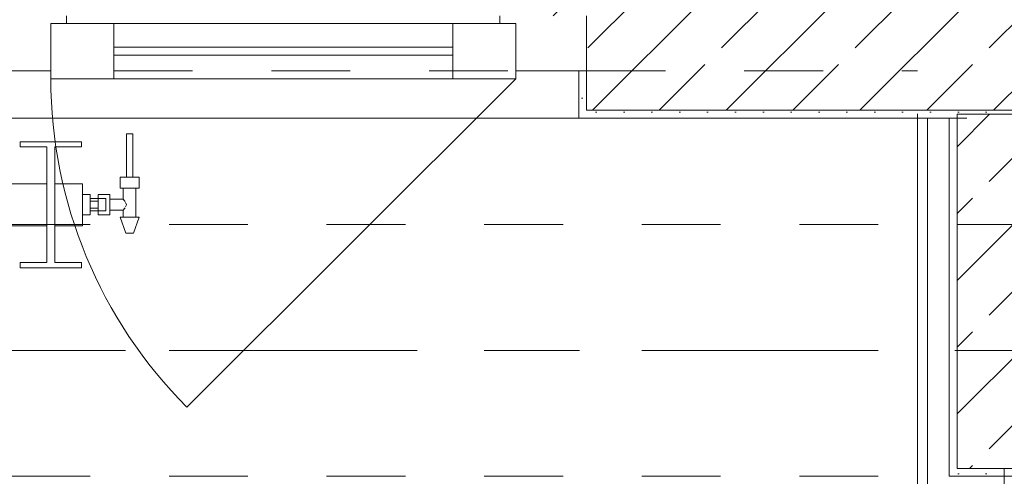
# Model space of a CAD drawing. Header units: metres. Extents: x -4 to 100, y -11 to 17.
# Tile 547 of 656: x 45.99 to 47.24, y 12.99 to 13.57. Entities that reach past the tile are written whole.
import ezdxf

# ---------------------------------------------------------------- set-up
doc = ezdxf.new("R2010")
doc.units = ezdxf.units.M
doc.header["$MEASUREMENT"] = 0
for name, pattern in [('Achse', [0.2, 0.1, -0.05, 0, -0.05]), ('Strichlinie doppelt', [0.546806, 0.264583, -0.105833, 0.070556, -0.105833]), ('Strichlinie eng', [0.115, 0.075, -0.04]), ('Untersicht', [0.1, 0.075, -0.025]), ('Wipeout_Contour', [1, 0, -1])]:
    doc.linetypes.add(name, pattern=pattern)
for name, color, linetype in [('152 - Bemaßung_ Beschriftung.Ausbau', 7, 'Continuous'), ('451 - Universal.Achsen Raster', 7, 'Continuous'), ('604 - Struktur.Wand Aussen', 7, 'Continuous'), ('605 - Struktur.Wand Innen', 7, 'Continuous'), ('607 - Struktur.Stütze', 7, 'Continuous'), ('608 - Struktur.Träger', 7, 'Continuous'), ('650 - Abdeckung.Fußboden Aufbau', 7, 'Continuous'), ('801 - HKLSE.Heizung_ Klima_ Lüftung', 7, 'Continuous'), ('Neubau_606 - Struktur.Wand Innen Ausbau', 7, 'Continuous'), ('Neubau_653 - Abdeckung.TB Verkofferung', 7, 'Continuous')]:
    doc.layers.add(name, color=color, linetype=linetype)
doc.styles.add('ERSTELLTER_STIL_2', font='txt')
doc.dimstyles.new('ERSTELLTER_STIL__5', dxfattribs={"dimtxt": 0.1, "dimasz": 0.0532, "dimexe": 0.18, "dimexo": 0.0625, "dimgap": 0, "dimtad": 1, "dimtih": 1, "dimtoh": 1, "dimzin": 0, "dimdsep": 46, "dimtxsty": 'ERSTELLTER_STIL_2', "dimblk": 'ARROWHEAD_2', "dimblk1": 'ARROWHEAD_2', "dimblk2": 'ARROWHEAD_2', "dimcen": 0.09, "dimse1": 1, "dimse2": 1, "dimclrd": 7, "dimclre": 7, "dimclrt": 7, "dimazin": 0, "dimtfac": 1, "dimtdec": 4, "dimtmove": 0, "dimatfit": 3, "dimfxl": 1, "dimtolj": 1, "dimtzin": 0, "dimarcsym": 0})
pattern_1 = [(45, (0, 0), (-0.0848528, 0.0848528), []), (45, (-0.04243, 0.04243), (-0.0848528, 0.0848528), [0.09, -0.03])]
pattern_2 = [(45, (0, 0), (-0.01767767, 0.01767767), [0, -0.025])]

# ---------------------------------------------------------------- blocks, each defined once
blk = doc.blocks.new('*D340')
at = {"layer": '152 - Bemaßung_ Beschriftung.Ausbau', "color": 7, "linetype": 'Continuous', "lineweight": 5}
for p, q in [((40.21, 15.3025), (40.21, 15.4075)), ((40.2302, 15.39), (40.1898, 15.32)), ((47.2602, 15.39), (47.2198, 15.32)), ((40.05, 15.355), (40.21, 15.355)), ((40.21, 15.355), (47.24, 15.355))]:
    blk.add_line(p, q, dxfattribs=at)
at = {"layer": '152 - Bemaßung_ Beschriftung.Ausbau', "color": 7, "lineweight": 5, "char_height": 0.1, "attachment_point": 7, "style": 'ERSTELLTER_STIL_2'}
for s, insert in [('\\A1;{\\pql;\\fArial|b0|i0|c0|p38;7,03}', (43.5161, 15.375)), ('\\A1;{\\pql;\\fArial|b0|i0|c0|p38;17}', (47.068, 15.375))]:
    blk.add_mtext(s, dxfattribs=dict(at, insert=insert))
blk = doc.blocks.new('ARROWHEAD_2')
at = {"color": 0, "linetype": 'Continuous', "lineweight": 0}
for p, q in [((-0.378, -0.655), (0.378, 0.655)), ((0, 0), (-1, 0))]:
    blk.add_line(p, q, dxfattribs=at)
blk = doc.blocks.new('*D341')
at = {"layer": '152 - Bemaßung_ Beschriftung.Ausbau', "color": 7, "linetype": 'Continuous', "lineweight": 5}
for p, q in [((47.24, 15.3025), (47.24, 15.4075)), ((47.2602, 15.39), (47.2198, 15.32)), ((47.4302, 15.39), (47.3898, 15.32)), ((40.21, 15.355), (47.24, 15.355)), ((47.24, 15.355), (47.41, 15.355))]:
    blk.add_line(p, q, dxfattribs=at)
blk = doc.blocks.new('*D342')
at = {"layer": '152 - Bemaßung_ Beschriftung.Ausbau', "color": 7, "linetype": 'Continuous', "lineweight": 5}
for p, q in [((47.41, 15.3025), (47.41, 15.4075)), ((47.4302, 15.39), (47.3898, 15.32)), ((50.8602, 15.39), (50.8198, 15.32)), ((47.24, 15.355), (47.41, 15.355)), ((47.41, 15.355), (50.84, 15.355))]:
    blk.add_line(p, q, dxfattribs=at)
at = {"layer": '152 - Bemaßung_ Beschriftung.Ausbau', "color": 7, "lineweight": 5, "char_height": 0.1, "attachment_point": 7, "style": 'ERSTELLTER_STIL_2'}
for s, insert in [('\\A1;{\\pql;\\fArial|b0|i0|c0|p38;3,43}', (48.9161, 15.375)), ('\\A1;{\\pql;\\fArial|b0|i0|c0|p38;17}', (50.668, 15.375))]:
    blk.add_mtext(s, dxfattribs=dict(at, insert=insert))
blk = doc.blocks.new('*D379')
at = {"layer": '152 - Bemaßung_ Beschriftung.Ausbau', "color": 7, "linetype": 'Continuous', "lineweight": 5}
for p, q in [((43.88, 15.8025), (43.88, 15.9075)), ((43.9002, 15.89), (43.8598, 15.82)), ((47.2002, 15.89), (47.1598, 15.82)), ((43.58, 15.855), (43.88, 15.855)), ((43.88, 15.855), (47.18, 15.855))]:
    blk.add_line(p, q, dxfattribs=at)
at = {"layer": '152 - Bemaßung_ Beschriftung.Ausbau', "color": 7, "lineweight": 5, "insert": (45.397, 15.875), "char_height": 0.1, "attachment_point": 7, "style": 'ERSTELLTER_STIL_2'}
blk.add_mtext('\\A1;{\\pql;\\fArial|b0|i0|c0|p38;3,30}', dxfattribs=at)
blk = doc.blocks.new('*D380')
at = {"layer": '152 - Bemaßung_ Beschriftung.Ausbau', "color": 7, "linetype": 'Continuous', "lineweight": 5}
for p, q in [((47.18, 15.8025), (47.18, 15.9075)), ((47.2002, 15.89), (47.1598, 15.82)), ((47.5002, 15.89), (47.4598, 15.82)), ((43.88, 15.855), (47.18, 15.855)), ((47.18, 15.855), (47.48, 15.855))]:
    blk.add_line(p, q, dxfattribs=at)
at = {"layer": '152 - Bemaßung_ Beschriftung.Ausbau', "color": 7, "lineweight": 5, "insert": (47.2541, 15.875), "char_height": 0.1, "attachment_point": 7, "style": 'ERSTELLTER_STIL_2'}
blk.add_mtext('\\A1;{\\pql;\\fArial|b0|i0|c0|p38;30}', dxfattribs=at)
blk = doc.blocks.new('*D381')
at = {"layer": '152 - Bemaßung_ Beschriftung.Ausbau', "color": 7, "linetype": 'Continuous', "lineweight": 5}
for p, q in [((47.48, 15.8025), (47.48, 15.9075)), ((47.5002, 15.89), (47.4598, 15.82)), ((50.8002, 15.89), (50.7598, 15.82)), ((47.18, 15.855), (47.48, 15.855)), ((47.48, 15.855), (50.78, 15.855))]:
    blk.add_line(p, q, dxfattribs=at)
at = {"layer": '152 - Bemaßung_ Beschriftung.Ausbau', "color": 7, "lineweight": 5, "insert": (48.997, 15.875), "char_height": 0.1, "attachment_point": 7, "style": 'ERSTELLTER_STIL_2'}
blk.add_mtext('\\A1;{\\pql;\\fArial|b0|i0|c0|p38;3,30}', dxfattribs=at)

msp = doc.modelspace()

# ---------------------------------------------------------------- hatches: boundary and pattern name
at = {"layer": '604 - Struktur.Wand Aussen', "linetype": 'Continuous', "lineweight": 0, "true_color": 0x000000}
h = msp.add_hatch(dxfattribs=at)
h.set_pattern_fill('Beton__Stahlbeton_0001', color=18, style=0, pattern_type=2)
h.set_pattern_definition(pattern_1)
h.paths.add_polyline_path([(46.65, 13.695), (46.65, 13.575), (46.71, 13.575), (46.71, 13.505), (46.71, 13.455), (47.914, 13.455), (47.914, 13.61), (47.924, 13.61), (47.954, 13.61), (47.954, 13.695)])
h = msp.add_hatch(dxfattribs=at)
h.set_pattern_fill('Gips_0001', color=18, style=0, pattern_type=2)
h.set_pattern_definition(pattern_2)
h.paths.add_polyline_path([(46.71, 13.445), (46.71, 13.505), (46.7, 13.505), (46.7, 13.445)])
h = msp.add_hatch(dxfattribs=at)
h.set_pattern_fill('Gips_0001', color=18, style=0, pattern_type=2)
h.set_pattern_definition(pattern_2)
h.paths.add_polyline_path([(46.71, 13.445), (47.17, 13.445), (47.17, 13.455), (46.71, 13.455)])
at = {"layer": '607 - Struktur.Stütze', "linetype": 'Continuous', "lineweight": 0, "true_color": 0x000000}
h = msp.add_hatch(dxfattribs=at)
h.set_pattern_fill('Gips_0001', color=18, style=0, pattern_type=2)
h.set_pattern_definition(pattern_2)
h.paths.add_polyline_path([(47.17, 13.445), (47.18, 13.445), (47.18, 13.45), (47.48, 13.45), (47.48, 13.445), (47.49, 13.445), (47.49, 13.455), (47.17, 13.455)])
h = msp.add_hatch(dxfattribs=at)
h.set_pattern_fill('Gips_0001', color=18, style=0, pattern_type=2)
h.set_pattern_definition(pattern_2)
h.paths.add_polyline_path([(47.17, 13.445), (47.17, 12.99), (47.24, 12.99), (47.24, 13), (47.18, 13), (47.18, 13.445)])
h = msp.add_hatch(dxfattribs=at)
h.set_pattern_fill('Beton__Stahlbeton_0001', color=18, style=0, pattern_type=2)
h.set_pattern_definition(pattern_1)
h.paths.add_polyline_path([(47.18, 13), (47.48, 13), (47.48, 13.45), (47.18, 13.45)])
at = {"layer": 'Neubau_606 - Struktur.Wand Innen Ausbau', "linetype": 'Continuous', "lineweight": 0, "true_color": 0x000000}
h = msp.add_hatch(dxfattribs=at)
h.set_pattern_fill('Gips_0001', color=18, style=0, pattern_type=2)
h.set_pattern_definition(pattern_2)
h.paths.add_polyline_path([(47.1425, 12.7025), (47.1425, 13.445), (47.13, 13.445), (47.13, 12.7025)])

# ---------------------------------------------------------------- linework, layer by layer
at = {"layer": '451 - Universal.Achsen Raster', "color": 160, "linetype": 'Strichlinie doppelt', "lineweight": 9, "true_color": 0x3232ff}
msp.add_line((64.935, 13.15), (-3.175, 13.15), dxfattribs=at)
at = {"layer": '604 - Struktur.Wand Aussen', "color": 7, "linetype": 'Continuous', "lineweight": 13}
for p, q in [((46.05, 13.575), (46.05, 13.565)), ((46.6, 13.565), (46.6, 13.575)), ((46.71, 13.575), (46.71, 13.505)), ((46.71, 13.575), (46.71, 13.505)), ((46.71, 13.575), (46.71, 13.505)), ((46.05, 13.565), (46.03, 13.565)), ((46.03, 13.565), (46.03, 13.505)), ((46.03, 13.495), (46.03, 13.565)), ((46.03, 13.565), (46.11, 13.565)), ((46.11, 13.565), (46.54, 13.565)), ((46.11, 13.565), (46.11, 13.495)), ((46.54, 13.495), (46.54, 13.565)), ((46.54, 13.565), (46.62, 13.565)), ((46.62, 13.565), (46.6, 13.565)), ((46.62, 13.505), (46.62, 13.565)), ((46.62, 13.565), (46.62, 13.495)), ((46.11, 13.535), (46.54, 13.535)), ((46.54, 13.525), (46.11, 13.525)), ((46.01, 13.505), (45.99, 13.505)), ((46.03, 13.505), (46.01, 13.505)), ((46.11, 13.495), (46.03, 13.495)), ((46.54, 13.495), (46.11, 13.495)), ((46.62, 13.495), (46.54, 13.495)), ((46.71, 13.505), (46.62, 13.505)), ((46.71, 13.455), (46.71, 13.505)), ((46.71, 13.455), (47.914, 13.455))]:
    msp.add_line(p, q, dxfattribs=at)
at = {"layer": '604 - Struktur.Wand Aussen', "color": 7, "linetype": 'Continuous', "lineweight": 9}
for p, q in [((46.62, 13.495), (46.2028, 13.0778)), ((46.7, 13.445), (44.32, 13.445))]:
    msp.add_line(p, q, dxfattribs=at)
at = {"layer": '604 - Struktur.Wand Aussen', "color": 7, "linetype": 'Continuous', "lineweight": 5}
for p, q in [((46.71, 13.505), (46.7, 13.505)), ((46.7, 13.505), (46.7, 13.455)), ((46.7, 13.505), (46.7, 13.455)), ((46.71, 13.505), (46.7, 13.505)), ((46.71, 13.505), (46.7, 13.505)), ((46.7, 13.455), (46.7, 13.445)), ((46.7, 13.455), (46.7, 13.445)), ((46.71, 13.445), (46.7, 13.445))]:
    msp.add_line(p, q, dxfattribs=at)
at = {"layer": '604 - Struktur.Wand Aussen', "color": 7, "linetype": 'Strichlinie eng', "lineweight": 9}
msp.add_line((46.7, 13.445), (44.32, 13.445), dxfattribs=at)
at = {"layer": '604 - Struktur.Wand Aussen', "color": 7, "linetype": 'Continuous', "lineweight": 5, "flags": 128}
msp.add_lwpolyline([(46.71, 13.445), (47.17, 13.445)], dxfattribs=at)
at = {"layer": '604 - Struktur.Wand Aussen', "color": 7, "linetype": 'Continuous', "lineweight": 9}
msp.add_point((46.7, 13.445), dxfattribs=at)
at = {"layer": '605 - Struktur.Wand Innen', "color": 7, "linetype": 'Continuous', "lineweight": 18, "flags": 128}
msp.add_lwpolyline([(47.24, 13), (47.24, 8.5)], dxfattribs=at)
at = {"layer": '607 - Struktur.Stütze', "color": 7, "linetype": 'Continuous', "lineweight": 5, "flags": 128}
msp.add_lwpolyline([(47.17, 13.445), (47.17, 12.99), (47.24, 12.99)], dxfattribs=at)
at = {"layer": '607 - Struktur.Stütze', "color": 7, "linetype": 'Continuous', "lineweight": 13, "flags": 128}
msp.add_lwpolyline([(47.18, 13), (47.48, 13), (47.48, 13.45), (47.18, 13.45)], close=True, dxfattribs=at)
at = {"layer": '608 - Struktur.Träger', "color": 7, "linetype": 'Achse', "lineweight": 9}
msp.add_line((14.78, 13.15), (47.48, 13.15), dxfattribs=at)
at = {"layer": '608 - Struktur.Träger', "color": 7, "linetype": 'Untersicht', "lineweight": 13}
msp.add_line((14.78, 12.99), (47.48, 12.99), dxfattribs=at)
at = {"layer": '650 - Abdeckung.Fußboden Aufbau', "color": 7, "linetype": 'Continuous', "lineweight": 13, "flags": 128}
msp.add_lwpolyline([(47.17, 8.2555), (47.17, 8.51), (47.24, 8.51), (47.24, 12.99), (47.17, 12.99), (47.17, 13.445), (43.89, 13.445), (43.89, 12.99), (43.57, 12.99), (43.57, 13.445), (40.29, 13.445), (40.29, 12.99), (40.21, 12.99)], dxfattribs=at)
at = {"layer": 'Neubau_606 - Struktur.Wand Innen Ausbau', "color": 1, "linetype": 'Continuous', "lineweight": 5}
msp.add_line((47.1425, 13.445), (47.1425, 12.7525), dxfattribs=at)
at = {"layer": 'Neubau_606 - Struktur.Wand Innen Ausbau', "color": 1, "linetype": 'Continuous', "lineweight": 5, "flags": 128}
for points in [[(47.13, 13.445), (47.13, 12.69)], [(47.13, 13.445), (47.1425, 13.445)], [(47.1425, 13.445), (47.1925, 13.445)]]:
    msp.add_lwpolyline(points, dxfattribs=at)
at = {"layer": 'Neubau_653 - Abdeckung.TB Verkofferung', "color": 1, "linetype": 'Untersicht', "lineweight": 9}
for p in [(15.11, 13.505), (47.13, 12.9505)]:
    msp.add_line(p, (47.13, 13.505), dxfattribs=at)

# ---------------------------------------------------------------- dimensions: what is measured, and where the dimension line sits
at = {"layer": '152 - Bemaßung_ Beschriftung.Ausbau', "color": 7, "linetype": 'Continuous', "lineweight": 5}
for base, p1, p2, picture, middle in [((50.78, 15.855), (47.48, 13), (50.78, 13.45), '*D381', (49.1268, 15.925)), ((50.84, 15.355), (47.41, 10.7347), (50.84, 10.7194), '*D342', (49.046, 15.425))]:
    dim = msp.add_linear_dim(base=base, p1=p1, p2=p2, angle=0, dimstyle='ERSTELLTER_STIL__5', dxfattribs=at)
    dim.commit()
    dim.dimension.update_dxf_attribs({"geometry": picture, "text_midpoint": middle, "dimtype": 160})

# ---------------------------------------------------------------- next in the draw order: wipeouts: each hides what was drawn before it
at = {"color": 254, "linetype": 'Wipeout_Contour', "lineweight": 0, "ltscale": 11562.487718}
msp.add_wipeout([(44.87, 13.3617), (44.87, 13.3083), (44.905, 13.3083), (44.905, 13.2617), (44.871, 13.2617), (44.871, 13.255), (44.949, 13.255), (44.949, 13.2617), (44.915, 13.2617), (44.915, 13.3083), (44.985, 13.3083), (44.985, 13.2617), (44.951, 13.2617), (44.951, 13.255), (45.029, 13.255), (45.029, 13.2617), (44.995, 13.2617), (44.995, 13.3083), (45.065, 13.3083), (45.065, 13.2617), (45.031, 13.2617), (45.031, 13.255), (45.109, 13.255), (45.109, 13.2617), (45.075, 13.2617), (45.075, 13.3083), (45.145, 13.3083), (45.145, 13.2617), (45.111, 13.2617), (45.111, 13.255), (45.189, 13.255), (45.189, 13.2617), (45.155, 13.2617), (45.155, 13.3083), (45.225, 13.3083), (45.225, 13.2617), (45.191, 13.2617), (45.191, 13.255), (45.269, 13.255), (45.269, 13.2617), (45.235, 13.2617), (45.235, 13.3083), (45.305, 13.3083), (45.305, 13.2617), (45.271, 13.2617), (45.271, 13.255), (45.349, 13.255), (45.349, 13.2617), (45.315, 13.2617), (45.315, 13.3083), (45.385, 13.3083), (45.385, 13.2617), (45.351, 13.2617), (45.351, 13.255), (45.429, 13.255), (45.429, 13.2617), (45.395, 13.2617), (45.395, 13.3083), (45.465, 13.3083), (45.465, 13.2617), (45.431, 13.2617), (45.431, 13.255), (45.509, 13.255), (45.509, 13.2617), (45.475, 13.2617), (45.475, 13.3083), (45.545, 13.3083), (45.545, 13.2617), (45.511, 13.2617), (45.511, 13.255), (45.589, 13.255), (45.589, 13.2617), (45.555, 13.2617), (45.555, 13.3083), (45.625, 13.3083), (45.625, 13.2617), (45.591, 13.2617), (45.591, 13.255), (45.669, 13.255), (45.669, 13.2617), (45.635, 13.2617), (45.635, 13.3083), (45.705, 13.3083), (45.705, 13.2617), (45.671, 13.2617), (45.671, 13.255), (45.749, 13.255), (45.749, 13.2617), (45.715, 13.2617), (45.715, 13.3083), (45.785, 13.3083), (45.785, 13.2617), (45.751, 13.2617), (45.751, 13.255), (45.829, 13.255), (45.829, 13.2617), (45.795, 13.2617), (45.795, 13.3083), (45.865, 13.3083), (45.865, 13.2617), (45.831, 13.2617), (45.831, 13.255), (45.909, 13.255), (45.909, 13.2617), (45.875, 13.2617), (45.875, 13.3083), (45.945, 13.3083), (45.945, 13.2617), (45.911, 13.2617), (45.911, 13.255), (45.989, 13.255), (45.989, 13.2617), (45.955, 13.2617), (45.955, 13.3083), (46.025, 13.3083), (46.025, 13.2617), (45.991, 13.2617), (45.991, 13.255), (46.069, 13.255), (46.069, 13.2617), (46.035, 13.2617), (46.035, 13.3083), (46.07, 13.3083), (46.07, 13.3617), (46.035, 13.3617), (46.035, 13.4083), (46.069, 13.4083), (46.069, 13.415), (45.991, 13.415), (45.991, 13.4083), (46.025, 13.4083), (46.025, 13.3617), (45.955, 13.3617), (45.955, 13.4083), (45.989, 13.4083), (45.989, 13.415), (45.911, 13.415), (45.911, 13.4083), (45.945, 13.4083), (45.945, 13.3617), (45.875, 13.3617), (45.875, 13.4083), (45.909, 13.4083), (45.909, 13.415), (45.831, 13.415), (45.831, 13.4083), (45.865, 13.4083), (45.865, 13.3617), (45.795, 13.3617), (45.795, 13.4083), (45.829, 13.4083), (45.829, 13.415), (45.751, 13.415), (45.751, 13.4083), (45.785, 13.4083), (45.785, 13.3617), (45.715, 13.3617), (45.715, 13.4083), (45.749, 13.4083), (45.749, 13.415), (45.671, 13.415), (45.671, 13.4083), (45.705, 13.4083), (45.705, 13.3617), (45.635, 13.3617), (45.635, 13.4083), (45.669, 13.4083), (45.669, 13.415), (45.591, 13.415), (45.591, 13.4083), (45.625, 13.4083), (45.625, 13.3617), (45.555, 13.3617), (45.555, 13.4083), (45.589, 13.4083), (45.589, 13.415), (45.511, 13.415), (45.511, 13.4083), (45.545, 13.4083), (45.545, 13.3617), (45.475, 13.3617), (45.475, 13.4083), (45.509, 13.4083), (45.509, 13.415), (45.431, 13.415), (45.431, 13.4083), (45.465, 13.4083), (45.465, 13.3617), (45.395, 13.3617), (45.395, 13.4083), (45.429, 13.4083), (45.429, 13.415), (45.351, 13.415), (45.351, 13.4083), (45.385, 13.4083), (45.385, 13.3617), (45.315, 13.3617), (45.315, 13.4083), (45.349, 13.4083), (45.349, 13.415), (45.271, 13.415), (45.271, 13.4083), (45.305, 13.4083), (45.305, 13.3617), (45.235, 13.3617), (45.235, 13.4083), (45.269, 13.4083), (45.269, 13.415), (45.191, 13.415), (45.191, 13.4083), (45.225, 13.4083), (45.225, 13.3617), (45.155, 13.3617), (45.155, 13.4083), (45.189, 13.4083), (45.189, 13.415), (45.111, 13.415), (45.111, 13.4083), (45.145, 13.4083), (45.145, 13.3617), (45.075, 13.3617), (45.075, 13.4083), (45.109, 13.4083), (45.109, 13.415), (45.031, 13.415), (45.031, 13.4083), (45.065, 13.4083), (45.065, 13.3617), (44.995, 13.3617), (44.995, 13.4083), (45.029, 13.4083), (45.029, 13.415), (44.951, 13.415), (44.951, 13.4083), (44.985, 13.4083), (44.985, 13.3617), (44.915, 13.3617), (44.915, 13.4083), (44.949, 13.4083), (44.949, 13.415), (44.871, 13.415), (44.871, 13.4083), (44.905, 13.4083), (44.905, 13.3617)], dxfattribs=at).dxf.layer = '801 - HKLSE.Heizung_ Klima_ Lüftung'

# ---------------------------------------------------------------- next in the draw order: linework, layer by layer
at = {"layer": '801 - HKLSE.Heizung_ Klima_ Lüftung', "color": 7, "linetype": 'Continuous', "lineweight": 5}
for p, q in [((45.991, 13.415), (45.991, 13.4083)), ((45.991, 13.415), (45.991, 13.4083)), ((45.991, 13.4083), (46.025, 13.4083)), ((46.025, 13.4083), (46.025, 13.2617)), ((46.035, 13.2617), (46.035, 13.4083)), ((45.955, 13.3617), (46.025, 13.3617)), ((45.955, 13.3083), (46.025, 13.3083)), ((45.991, 13.2617), (45.991, 13.255)), ((46.025, 13.2617), (45.991, 13.2617)), ((45.991, 13.2617), (45.991, 13.255)), ((46.069, 13.2617), (46.035, 13.2617)), ((46.069, 13.255), (46.069, 13.2617)), ((45.991, 13.255), (46.069, 13.255)), ((45.991, 13.255), (46.069, 13.255))]:
    msp.add_line(p, q, dxfattribs=at)

# ---------------------------------------------------------------- next in the draw order: wipeouts: each hides what was drawn before it
at = {"color": 254, "linetype": 'Wipeout_Contour', "lineweight": 0, "ltscale": 1532.520866}
msp.add_wipeout([(46.07, 13.322), (46.08, 13.322), (46.08, 13.327), (46.09, 13.327), (46.09, 13.322), (46.105, 13.322), (46.105, 13.328), (46.122, 13.328), (46.122, 13.319), (46.118, 13.319), (46.125, 13.299), (46.135, 13.299), (46.142, 13.319), (46.138, 13.319), (46.138, 13.356), (46.142, 13.356), (46.142, 13.37), (46.134, 13.37), (46.134, 13.425), (46.126, 13.425), (46.126, 13.37), (46.118, 13.37), (46.118, 13.356), (46.122, 13.356), (46.122, 13.342), (46.105, 13.342), (46.105, 13.348), (46.09, 13.348), (46.09, 13.343), (46.08, 13.343), (46.08, 13.348), (46.07, 13.348)], dxfattribs=at).dxf.layer = '801 - HKLSE.Heizung_ Klima_ Lüftung'

# ---------------------------------------------------------------- next in the draw order: linework, layer by layer
at = {"layer": '604 - Struktur.Wand Aussen', "color": 7, "linetype": 'Continuous', "lineweight": 9}
msp.add_arc((46.62, 13.495), 0.59, 180, 225, dxfattribs=at)
at = {"layer": '608 - Struktur.Träger', "color": 7, "linetype": 'Untersicht', "lineweight": 13}
msp.add_line((14.78, 13.31), (47.48, 13.31), dxfattribs=at)
at = {"layer": '801 - HKLSE.Heizung_ Klima_ Lüftung', "color": 7, "linetype": 'Continuous', "lineweight": 5}
for p, q in [((46.126, 13.425), (46.1272, 13.425)), ((46.126, 13.425), (46.126, 13.37)), ((46.1272, 13.425), (46.13, 13.425)), ((46.13, 13.425), (46.1328, 13.425)), ((46.1328, 13.425), (46.134, 13.425)), ((46.134, 13.425), (46.134, 13.37)), ((46.069, 13.415), (45.991, 13.415)), ((46.035, 13.4083), (46.069, 13.4083)), ((46.069, 13.4083), (46.069, 13.415)), ((46.118, 13.37), (46.124, 13.37)), ((46.118, 13.37), (46.118, 13.356)), ((46.124, 13.37), (46.136, 13.37)), ((46.126, 13.37), (46.1272, 13.37)), ((46.1272, 13.37), (46.13, 13.37)), ((46.13, 13.37), (46.1328, 13.37)), ((46.1328, 13.37), (46.134, 13.37)), ((46.136, 13.37), (46.142, 13.37)), ((46.142, 13.37), (46.142, 13.356)), ((46.035, 13.3617), (46.07, 13.3617)), ((46.07, 13.3617), (46.07, 13.3539)), ((46.07, 13.3539), (46.07, 13.335)), ((46.07, 13.348), (46.08, 13.348)), ((46.08, 13.348), (46.08, 13.335)), ((46.09, 13.343), (46.09, 13.348)), ((46.09, 13.348), (46.09, 13.3415)), ((46.105, 13.348), (46.09, 13.348)), ((46.105, 13.348), (46.105, 13.3415)), ((46.118, 13.356), (46.124, 13.356)), ((46.122, 13.356), (46.122, 13.342)), ((46.124, 13.356), (46.136, 13.356)), ((46.136, 13.356), (46.142, 13.356)), ((46.138, 13.356), (46.138, 13.319)), ((46.07, 13.335), (46.07, 13.3161)), ((46.09, 13.343), (46.08, 13.343)), ((46.08, 13.3393), (46.09, 13.3393)), ((46.08, 13.335), (46.08, 13.322)), ((46.09, 13.343), (46.09, 13.3407)), ((46.09, 13.343), (46.1, 13.343)), ((46.09, 13.343), (46.09, 13.3407)), ((46.09, 13.3415), (46.09, 13.3393)), ((46.09, 13.3407), (46.09, 13.335)), ((46.09, 13.3407), (46.09, 13.3393)), ((46.09, 13.3393), (46.09, 13.335)), ((46.09, 13.335), (46.09, 13.3307)), ((46.09, 13.335), (46.09, 13.3293)), ((46.1, 13.343), (46.1, 13.3407)), ((46.1, 13.3407), (46.1, 13.335)), ((46.1, 13.335), (46.1, 13.3293)), ((46.122, 13.342), (46.105, 13.342)), ((46.105, 13.3415), (46.105, 13.3285)), ((46.122, 13.342), (46.1237, 13.3399)), ((46.1237, 13.3399), (46.1242, 13.3389)), ((46.1247, 13.3379), (46.1261, 13.335)), ((46.1261, 13.335), (46.1247, 13.3321)), ((46.07, 13.322), (46.08, 13.322)), ((46.07, 13.322), (46.08, 13.322)), ((46.07, 13.322), (46.08, 13.322)), ((46.07, 13.322), (46.08, 13.322)), ((46.08, 13.3307), (46.09, 13.3307)), ((46.09, 13.327), (46.08, 13.327)), ((46.09, 13.3307), (46.09, 13.3285)), ((46.09, 13.3307), (46.09, 13.3293)), ((46.09, 13.3293), (46.09, 13.327)), ((46.09, 13.3293), (46.09, 13.327)), ((46.09, 13.3285), (46.09, 13.322)), ((46.09, 13.327), (46.1, 13.327)), ((46.09, 13.322), (46.09, 13.327)), ((46.105, 13.322), (46.09, 13.322)), ((46.1, 13.3293), (46.1, 13.327)), ((46.105, 13.3285), (46.105, 13.322)), ((46.122, 13.328), (46.105, 13.328)), ((46.1237, 13.3301), (46.122, 13.328)), ((46.122, 13.328), (46.122, 13.319)), ((46.1242, 13.3311), (46.1237, 13.3301)), ((46.035, 13.3083), (46.07, 13.3083)), ((46.07, 13.3161), (46.07, 13.3083)), ((46.118, 13.319), (46.1215, 13.319)), ((46.118, 13.319), (46.125, 13.299)), ((46.1215, 13.319), (46.13, 13.319)), ((46.13, 13.319), (46.1385, 13.319)), ((46.142, 13.319), (46.135, 13.299)), ((46.1385, 13.319), (46.142, 13.319)), ((46.125, 13.299), (46.1265, 13.299)), ((46.1265, 13.299), (46.13, 13.299)), ((46.13, 13.299), (46.1335, 13.299)), ((46.1335, 13.299), (46.135, 13.299))]:
    msp.add_line(p, q, dxfattribs=at)

# ---------------------------------------------------------------- next in the draw order: dimensions: what is measured, and where the dimension line sits
at = {"layer": '152 - Bemaßung_ Beschriftung.Ausbau', "color": 7, "linetype": 'Continuous', "lineweight": 5}
for base, p1, p2, picture, middle in [((47.18, 15.855), (43.88, 13), (47.18, 13), '*D379', (45.5268, 15.925)), ((47.48, 15.855), (47.18, 13), (47.48, 13), '*D380', (47.3303, 15.925)), ((47.24, 15.355), (40.21, 10.7286), (47.24, 10.7347), '*D340', (43.646, 15.425)), ((47.41, 15.355), (47.24, 10.7347), (47.41, 10.7347), '*D341', (47.1443, 15.425))]:
    dim = msp.add_linear_dim(base=base, p1=p1, p2=p2, angle=0, dimstyle='ERSTELLTER_STIL__5', dxfattribs=at)
    dim.commit()
    dim.dimension.update_dxf_attribs({"geometry": picture, "text_midpoint": middle, "dimtype": 160})

doc.saveas('drawing.dxf')
